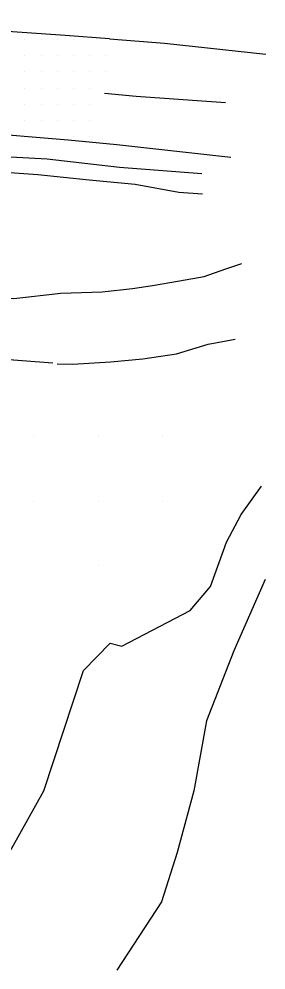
# Model space of a CAD drawing. Extents: x 1762120 to 1766775, y 709485 to 712965.
# Drawn here: x 1764452.8 to 1764491, y 711402.7 to 711549.4 of the extents above; entities that cross this region are included whole.
import ezdxf

# ---------------------------------------------------------------- set-up
doc = ezdxf.new("R2010")
doc.units = 0
for name, color, linetype in [('Exist DTM QL2 LIDAR Elevation Point', 7, 'Continuous'), ('Exist DTM Scan Elevation Point', 7, 'Continuous'), ('Exist Roads EOP', 7, 'Continuous'), ('PH Exist DTM Breakline', 7, 'Continuous')]:
    doc.layers.add(name, color=color, linetype=linetype)

msp = doc.modelspace()

# ---------------------------------------------------------------- linework, layer by layer
at = {"layer": 'Exist DTM QL2 LIDAR Elevation Point'}
for p, q in [((1764455.04, 711485.02), (1764455.04, 711485.02)), ((1764465.04, 711485.02), (1764465.04, 711485.02)), ((1764475.05, 711485.02), (1764475.05, 711485.02)), ((1764455.04, 711475.02), (1764455.04, 711475.02)), ((1764465.04, 711475.02), (1764465.04, 711475.02)), ((1764475.05, 711475.02), (1764475.05, 711475.02)), ((1764465.04, 711465.02), (1764465.04, 711465.02))]:
    msp.add_line(p, q, dxfattribs=at)
at = {"layer": 'Exist DTM Scan Elevation Point'}
for p, q in [((1764453.75, 711546.25), (1764453.75, 711546.25)), ((1764456.25, 711546.25), (1764456.25, 711546.25)), ((1764458.75, 711546.25), (1764458.75, 711546.25)), ((1764461.25, 711546.25), (1764461.25, 711546.25)), ((1764453.75, 711543.75), (1764453.75, 711543.75)), ((1764456.25, 711543.75), (1764456.25, 711543.75)), ((1764458.75, 711543.75), (1764458.75, 711543.75)), ((1764461.25, 711543.75), (1764461.25, 711543.75)), ((1764463.75, 711543.75), (1764463.75, 711543.75)), ((1764466.25, 711543.75), (1764466.25, 711543.75)), ((1764453.75, 711541.25), (1764453.75, 711541.25)), ((1764456.25, 711541.25), (1764456.25, 711541.25)), ((1764458.75, 711541.25), (1764458.75, 711541.25)), ((1764461.25, 711541.25), (1764461.25, 711541.25)), ((1764463.75, 711541.25), (1764463.75, 711541.25)), ((1764466.25, 711541.25), (1764466.25, 711541.25)), ((1764453.75, 711538.75), (1764453.75, 711538.75)), ((1764456.25, 711538.75), (1764456.25, 711538.75)), ((1764458.75, 711538.75), (1764458.75, 711538.75)), ((1764461.25, 711538.75), (1764461.25, 711538.75)), ((1764463.75, 711538.75), (1764463.75, 711538.75)), ((1764453.75, 711536.25), (1764453.75, 711536.25)), ((1764456.25, 711536.25), (1764456.25, 711536.25)), ((1764458.75, 711536.25), (1764458.75, 711536.25)), ((1764461.25, 711536.25), (1764461.25, 711536.25)), ((1764463.75, 711536.25), (1764463.75, 711536.25)), ((1764453.75, 711533.75), (1764453.75, 711533.75)), ((1764456.25, 711533.75), (1764456.25, 711533.75)), ((1764458.75, 711533.75), (1764458.75, 711533.75)), ((1764461.25, 711533.75), (1764461.25, 711533.75)), ((1764463.75, 711533.75), (1764463.75, 711533.75)), ((1764461.25, 711531.25), (1764461.25, 711531.25)), ((1764463.75, 711531.25), (1764463.75, 711531.25))]:
    msp.add_line(p, q, dxfattribs=at)
at = {"layer": 'Exist Roads EOP'}
for points in [[(1764466.83, 711546.35), (1764459.97, 711546.86), (1764446.55, 711547.79), (1764427.58, 711548.73), (1764412.6, 711549.42), (1764397.65, 711550.29), (1764382.67, 711551.05), (1764367.71, 711552.05), (1764352.74, 711553.07), (1764334.52, 711554.06), (1764317.4, 711554.61), (1764302.41, 711555.1), (1764279.78, 711555.66), (1764271.09, 711555.72), (1764265.59, 711556.55), (1764259.41, 711560.74), (1764256.76, 711564.43), (1764256.21, 711568.66), (1764255.93, 711574.87), (1764256.47, 711578.62)], [(1764465.28, 711530.24), (1764460.43, 711530.7), (1764445.61, 711531.93), (1764430.67, 711532.81), (1764415.7, 711533.57), (1764400.71, 711534.22), (1764385.72, 711534.86), (1764370.75, 711535.77), (1764355.77, 711536.57), (1764340.8, 711537.27), (1764325.83, 711538.09), (1764310.84, 711538.82), (1764295.84, 711539.21), (1764280.86, 711539.85), (1764274.44, 711539.68), (1764266.11, 711537.08), (1764259.98, 711533.34), (1764255.03, 711527.47), (1764252.31, 711522.28), (1764251.3, 711518.81)]]:
    msp.add_lwpolyline(points, dxfattribs=at)
at = {"layer": 'PH Exist DTM Breakline'}
for points in [[(1764466.83, 711546.32), (1764475.3, 711545.65), (1764491.01, 711543.99)], [(1764466.02, 711537.97), (1764470.96, 711537.49), (1764484.77, 711536.54)], [(1764465.28, 711530.29), (1764467.93, 711530.06), (1764485.6, 711528.1)], [(1764417.04, 711528.01), (1764427.82, 711526.98), (1764438.74, 711526.01), (1764447.82, 711525.97), (1764455.72, 711525.39), (1764463.65, 711524.61), (1764470.78, 711523.91), (1764477.52, 711522.69), (1764481.17, 711522.42)], [(1764481.07, 711525.49), (1764468.34, 711526.47), (1764457.2, 711527.77), (1764448.65, 711528.23), (1764440.08, 711528.51), (1764432.43, 711528.47), (1764427.29, 711528.52)], [(1764277.11, 711506.64), (1764281.5, 711511.41), (1764291.53, 711512.44), (1764299.04, 711513.92), (1764310.96, 711515.82), (1764327.43, 711513.79), (1764344.22, 711514.29), (1764357.83, 711514.26), (1764369.06, 711513.32), (1764379.06, 711513.03), (1764389.59, 711512.28), (1764400.16, 711511.12), (1764409.62, 711510.43), (1764418.38, 711509.32), (1764428.02, 711508.65), (1764437.03, 711507.54), (1764445.02, 711506.84), (1764452.02, 711506.28), (1764459.28, 711507.1), (1764465.68, 711507.31), (1764470.35, 711507.83)], [(1764470.35, 711507.83), (1764473.44, 711508.3), (1764477.66, 711508.99), (1764481.43, 711509.67), (1764484.78, 711510.84), (1764487.25, 711511.65)], [(1764458.71, 711496.2), (1764461.11, 711496.15), (1764466.99, 711496.48), (1764471.97, 711496.94), (1764477.19, 711497.75), (1764482.05, 711499.23), (1764486.25, 711500.01)], [(1764458.04, 711496.31), (1764449.19, 711496.94), (1764441.67, 711498.59), (1764436.54, 711497.64), (1764437.04, 711493.07), (1764438.46, 711486.03), (1764436.43, 711480.92), (1764432.51, 711477.28), (1764428.45, 711478.01)], [(1764446.42, 711413.68), (1764451.73, 711421.44), (1764456.66, 711430.32), (1764462.81, 711448.89), (1764466.93, 711453.1), (1764468.72, 711452.64), (1764479.3, 711458.13), (1764482.45, 711461.82), (1764484.93, 711468.69), (1764487.15, 711472.94), (1764490.31, 711477.33)], [(1764490.89, 711462.89), (1764486.04, 711451.9), (1764481.82, 711441.09), (1764479.86, 711430.29), (1764477.3, 711420.8), (1764474.88, 711413.17), (1764467.94, 711402.65)]]:
    msp.add_lwpolyline(points, dxfattribs=at)

doc.saveas('drawing.dxf')
